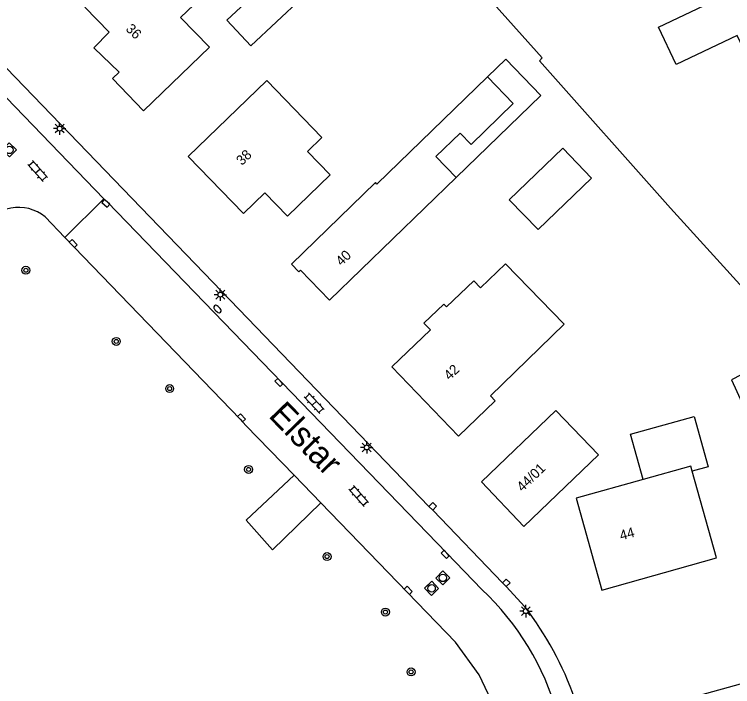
# Model space of a CAD drawing. Extents: x 136000 to 138005, y 398500 to 400500.
# Drawn here: x 137265.3 to 137337.6, y 398806.1 to 398873.8 of the extents above; entities that cross this region are included whole.
import ezdxf

# ---------------------------------------------------------------- set-up
doc = ezdxf.new("R2010")
doc.units = 0
for name, color, linetype in [('gg-afsc-erfafscheiding', 7, 'Continuous'), ('gg-afsc-muur', 7, 'Continuous'), ('gg-anno-huisnummerreeks BGT', 7, 'Continuous'), ('gg-anno-openbare ruimte label', 7, 'Continuous'), ('gg-bbg-bijgebouw', 7, 'Continuous'), ('gg-bbg-gedigitaliseerde bebouwing', 7, 'Continuous'), ('gg-bbg-hoofdgebouw', 7, 'Continuous'), ('gg-bbg-luifel en loopbrug', 7, 'Continuous'), ('gg-knt-verharding', 7, 'Continuous'), ('gg-knt-verharding nz', 7, 'Continuous'), ('gt-grn-vlakafsluiter', 7, 'Continuous'), ('gt-symb-boom', 7, 'Continuous'), ('gt-symb-brandkraan', 7, 'Continuous'), ('gt-symb-klinker verharding', 7, 'Continuous'), ('gt-symb-kolk', 7, 'Continuous'), ('gt-symb-lichtmast', 7, 'Continuous'), ('gt-symb-rioolschacht', 7, 'Continuous')]:
    doc.layers.add(name, color=color, linetype=linetype)

# ---------------------------------------------------------------- blocks, each defined once
blk = doc.blocks.new('gt0-RS')
at = {"layer": 'gt-symb-rioolschacht'}
blk.add_lwpolyline([(-0.5, -0.5), (0.5, -0.5), (0.5, 0.5), (-0.5, 0.5)], close=True, dxfattribs=at)
blk.add_circle((0, 0), 0.375, dxfattribs=at)
blk = doc.blocks.new('gt0-KOLK')
at = {"layer": 'gt-symb-kolk'}
blk.add_lwpolyline([(0, 0), (0.375, 0), (0.375, 0.4), (-0.375, 0.4), (-0.375, 0), (0, 0)], dxfattribs=at)
blk = doc.blocks.new('gt0-KL1')
at = {"layer": 'gt-symb-klinker verharding'}
for p, q in [((-1.15, 0.3), (1.15, 0.3)), ((-1, -0.3), (-1, 0.3)), ((-0.5, 0.3), (-0.5, 0.45)), ((0, -0.3), (0, 0.3)), ((0.5, 0.3), (0.5, 0.45)), ((1, -0.3), (1, 0.3)), ((-1.15, -0.3), (1.15, -0.3)), ((-0.5, -0.45), (-0.5, -0.3)), ((0.5, -0.45), (0.5, -0.3))]:
    blk.add_line(p, q, dxfattribs=at)
blk = doc.blocks.new('gt0-LMAST')
at = {"layer": 'gt-symb-lichtmast'}
for p, q in [((-0.182, 0.173), (-0.447, 0.438)), ((-0.005, 0.246), (-0.005, 0.621)), ((0.172, 0.173), (0.437, 0.438)), ((-0.255, -0.004), (-0.63, -0.004)), ((-0.182, -0.181), (-0.447, -0.446)), ((-0.005, -0.254), (-0.005, -0.629)), ((0.437, -0.446), (0.172, -0.181)), ((0.245, -0.004), (0.62, -0.004))]:
    blk.add_line(p, q, dxfattribs=at)
blk.add_circle((-0.005, -0.004), 0.25, dxfattribs=at)
blk = doc.blocks.new('gt0-BOOM')
at = {"layer": 'gt-symb-boom'}
for radius in [0.4, 0.2]:
    blk.add_circle((0, 0), radius, dxfattribs=at)
blk = doc.blocks.new('gt0-BR')
at = {"layer": 'gt-symb-brandkraan'}
for centre, radius, start, end in [((-0.244, 0), 0.206, 107.56694, 252.43307), ((0.599, -2.664), 3, 106.89205, 107.56694), ((0, -0.691), 0.938, 73.10799, 106.89205), ((-0.599, -2.664), 3, 72.43309, 73.10799), ((0.244, 0), 0.206, 287.56695, 72.43309), ((0.599, 2.664), 3, 252.43307, 253.10797), ((0, 0.691), 0.938, 253.10797, 286.89206), ((-0.599, 2.664), 3, 286.89206, 287.56695)]:
    blk.add_arc(centre, radius, start, end, dxfattribs=at)

msp = doc.modelspace()

# ---------------------------------------------------------------- linework, layer by layer
at = {"layer": 'gg-afsc-erfafscheiding'}
msp.add_lwpolyline([(137266.953, 398924.211), (137267.529, 398923.709), (137280.612, 398909.827), (137293.249, 398896.29), (137299.919, 398889.568), (137300.3, 398889.728), (137318.456, 398869.409), (137318.181, 398869.132), (137331.353, 398854.287)], dxfattribs=at)
at = {"layer": 'gg-afsc-muur'}
for p, q in [((137307.423, 398823.881), (137307.052, 398824.255)), ((137314.835, 398816.18), (137314.463, 398816.557))]:
    msp.add_line(p, q, dxfattribs=at)
for points in [[(137307.052, 398824.255), (137307.422, 398824.633), (137307.801, 398824.263), (137307.423, 398823.881)], [(137314.463, 398816.557), (137314.834, 398816.93), (137315.217, 398816.55), (137314.835, 398816.18)]]:
    msp.add_lwpolyline(points, dxfattribs=at)
at = {"layer": 'gg-bbg-bijgebouw'}
for points in [[(137286.693, 398873.21), (137291.863, 398878.058), (137294.299, 398875.484), (137289.118, 398870.624), (137286.693, 398873.21)], [(137318.049, 398852.123), (137315.124, 398855.137), (137320.509, 398860.342), (137323.428, 398857.322), (137318.049, 398852.123)], [(137312.332, 398826.726), (137316.613, 398822.242), (137324.123, 398829.439), (137319.834, 398833.915), (137312.332, 398826.726)]]:
    msp.add_lwpolyline(points, dxfattribs=at)
at = {"layer": 'gg-bbg-gedigitaliseerde bebouwing'}
msp.add_lwpolyline([(137350.811, 398869.709), (137341.193, 398865.134), (137338.08, 398871.671), (137331.933, 398868.746), (137330.143, 398872.517), (137343.255, 398878.756)], dxfattribs=at)
at = {"layer": 'gg-bbg-hoofdgebouw'}
msp.add_line((137328.612, 398826.953), (137321.88, 398825.065), dxfattribs=at)
for points in [[(137272.42, 398874.533), (137274.859, 398871.995), (137273.299, 398870.434), (137275.848, 398867.964), (137275.196, 398867.339), (137278.316, 398864.102), (137284.947, 398870.5), (137282.051, 398873.501), (137284.055, 398875.435)], [(137282.801, 398859.498), (137288.368, 398853.74), (137290.525, 398855.825), (137292.795, 398853.466), (137297.113, 398857.642), (137294.825, 398860.007), (137296.256, 398861.39), (137290.713, 398867.134), (137282.801, 398859.498)], [(137312.947, 398867.502), (137301.808, 398856.712), (137301.665, 398856.859), (137293.208, 398848.649)], [(137309.788, 398857.388), (137307.753, 398859.482), (137310.19, 398861.851), (137311.305, 398860.704), (137315.542, 398864.823), (137312.947, 398867.502)], [(137293.208, 398848.649), (137293.943, 398847.88), (137294.106, 398848.035), (137297.05, 398845.004), (137309.788, 398857.388)], [(137303.303, 398838.298), (137307.189, 398842.049), (137306.547, 398842.711), (137308.548, 398844.622), (137308.817, 398844.34), (137311.552, 398846.98), (137312.246, 398846.26), (137314.757, 398848.684), (137320.664, 398842.591), (137313.236, 398835.39), (137313.721, 398834.886), (137310.018, 398831.321), (137303.303, 398838.298)], [(137333.542, 398827.796), (137333.402, 398828.296), (137328.612, 398826.953)], [(137321.88, 398825.065), (137324.436, 398815.819), (137335.992, 398819.059), (137333.542, 398827.796)]]:
    msp.add_lwpolyline(points, dxfattribs=at)
at = {"layer": 'gg-bbg-luifel en loopbrug'}
for points in [[(137312.947, 398867.502), (137314.795, 398869.287), (137318.325, 398865.631), (137309.788, 398857.388)], [(137343.997, 398840.342), (137337.494, 398837.012), (137339.99, 398831.555)], [(137328.612, 398826.953), (137327.333, 398831.511), (137333.743, 398833.309), (137335.162, 398828.25), (137333.542, 398827.796)]]:
    msp.add_lwpolyline(points, dxfattribs=at)
at = {"layer": 'gg-knt-verharding'}
for p, q in [((137285.289, 398846.827), (137262.902, 398870.027)), ((137270.395, 398851.316), (137274.308, 398855.214)), ((137268.399, 398853.403), (137270.395, 398851.316)), ((137307.052, 398824.255), (137285.289, 398846.827)), ((137314.463, 398816.557), (137307.423, 398823.881)), ((137316.692, 398814.153), (137314.835, 398816.18)), ((137366.23, 398813.982), (137322.569, 398802.008))]:
    msp.add_line(p, q, dxfattribs=at)
for points in [[(137274.308, 398855.214), (137274.646, 398854.922), (137308.834, 398819.559), (137312.358, 398815.88)], [(137293.471, 398827.398), (137288.617, 398832.405), (137288.039, 398833.028), (137270.395, 398851.316)], [(137296.165, 398824.608), (137291.29, 398819.871), (137288.635, 398822.87), (137293.471, 398827.398)], [(137315.099, 398799.604), (137314.825, 398800.914), (137314.506, 398802.174), (137312.103, 398807.279), (137309.707, 398810.596), (137296.165, 398824.608)]]:
    msp.add_lwpolyline(points, dxfattribs=at)
for centre, radius, start, end in [((137265.747, 398850.251), 4.119, 49.91885, 152.17543), ((137294.077, 398796.208), 26.855, 15.3876, 47.09838), ((137290.744, 398794.088), 32.801, 19.21251, 37.71356)]:
    msp.add_arc(centre, radius, start, end, dxfattribs=at)
at = {"layer": 'gg-knt-verharding nz'}
for p, q in [((137274.308, 398855.214), (137261.412, 398868.591)), ((137293.471, 398827.398), (137296.165, 398824.608))]:
    msp.add_line(p, q, dxfattribs=at)
at = {"layer": 'gt-grn-vlakafsluiter'}
msp.add_line((137343.997, 398840.342), (137331.353, 398854.287), dxfattribs=at)

# ---------------------------------------------------------------- block references
at = {"layer": 'gt-symb-boom'}
for p in [(137266.468, 398848.031), (137275.571, 398840.865), (137280.946, 398836.113), (137288.888, 398827.972), (137296.788, 398819.2), (137302.666, 398813.612), (137305.25, 398807.58)]:
    msp.add_blockref('gt0-BOOM', p, dxfattribs=at)
at = {"layer": 'gt-symb-brandkraan', "rotation": 133.70356999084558}
msp.add_blockref('gt0-BR', (137285.762, 398844.126), dxfattribs=at)
at = {"layer": 'gt-symb-klinker verharding'}
for p, rotation in [((137267.662, 398858.026), -48.52829927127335), ((137295.495, 398834.641), 133.46059709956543), ((137299.983, 398825.311), -48.52829926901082)]:
    msp.add_blockref('gt0-KL1', p, dxfattribs=dict(at, rotation=rotation))
at = {"layer": 'gt-symb-kolk'}
for p, rotation in [((137274.646, 398854.922), 139.14660345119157), ((137271.096, 398850.583), -46.010090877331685), ((137292.09, 398836.876), 134.02994503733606), ((137288.039, 398833.028), -47.13461293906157), ((137308.834, 398819.559), 134.03555412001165), ((137304.817, 398815.659), -45.99867974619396)]:
    msp.add_blockref('gt0-KOLK', p, dxfattribs=dict(at, rotation=rotation))
at = {"layer": 'gt-symb-lichtmast'}
for p in [(137269.874, 398862.301), (137286.049, 398845.578), (137300.784, 398830.195), (137316.812, 398813.709)]:
    msp.add_blockref('gt0-LMAST', p, dxfattribs=at)
at = {"layer": 'gt-symb-rioolschacht'}
for p, rotation in [((137264.805, 398860.15), -133.51042849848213), ((137308.441, 398817.05), 45.65054165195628), ((137307.313, 398816), 43.37352688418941)]:
    msp.add_blockref('gt0-RS', p, dxfattribs=dict(at, rotation=rotation))

# ---------------------------------------------------------------- texts
at = {"layer": 'gg-anno-huisnummerreeks BGT'}
for s, rotation, p in [('36', 315.9, (137276.451, 398872.254)), ('38', 44, (137288.221, 398858.529)), ('40', 44.2, (137298.239, 398848.405)), ('42', 43.9, (137309.122, 398836.899)), ('44/01', 43.8, (137316.45, 398825.675)), ('44', 15.4, (137326.397, 398820.82))]:
    msp.add_text(s, height=1, rotation=rotation, dxfattribs=at).set_placement(p)
at = {"layer": 'gg-anno-openbare ruimte label'}
msp.add_text('Elstar', height=2.5, rotation=314.1, dxfattribs=at).set_placement((137290.808, 398833.315))

doc.saveas('drawing.dxf')
